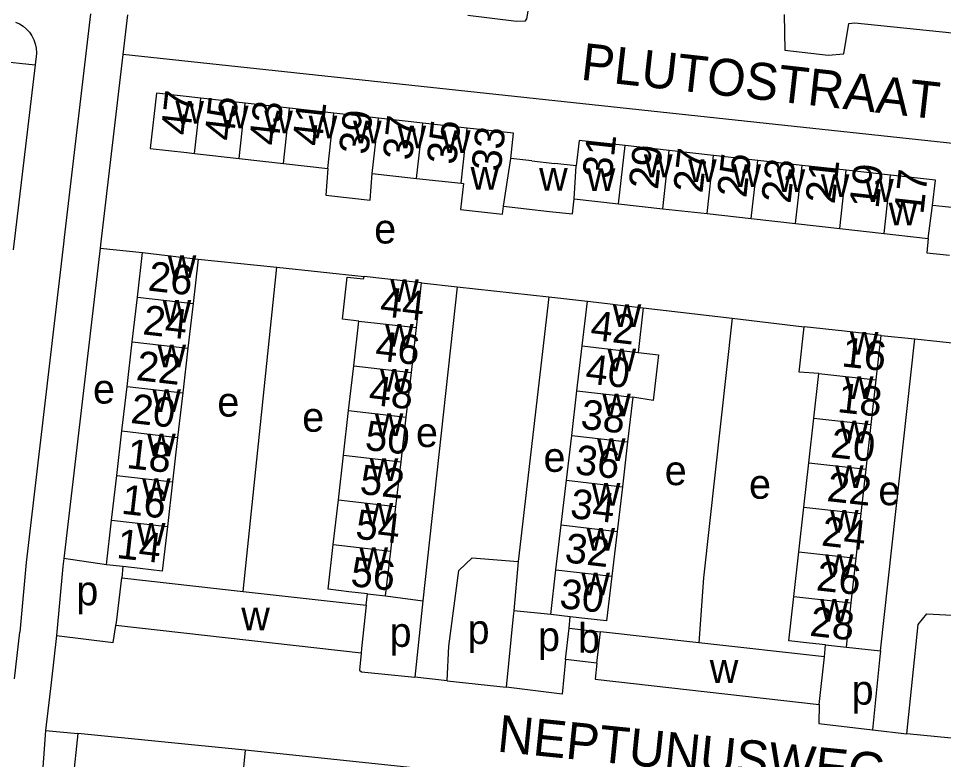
# Model space of a CAD drawing. Extents: x 161936 to 163647, y 386450 to 388633.
# Drawn here: x 162198.4 to 162323.6, y 386565 to 386665.3 of the extents above; entities that cross this region are included whole.
import ezdxf

# ---------------------------------------------------------------- set-up
doc = ezdxf.new("R2010")
doc.units = 0
for name, color, linetype in [('BLT_Basislijn', 7, 'Continuous'), ('BLT_Bebouwing', 7, 'Continuous'), ('BLT_Centroide', 7, 'Continuous'), ('BLT_Huisnummer', 7, 'Continuous'), ('BLT_Huisnummer_ tussenligend', 7, 'Continuous'), ('BLT_Onderverdeling_panden', 7, 'Continuous'), ('BLT_Straatnaam', 7, 'Continuous'), ('BLT_Vlakafsluiter', 7, 'Continuous')]:
    doc.layers.add(name, color=color, linetype=linetype)

msp = doc.modelspace()

# ---------------------------------------------------------------- linework, layer by layer
at = {"layer": 'BLT_Basislijn'}
for p, q in [((162191.95, 386659.97), (162200.69, 386659.08)), ((162200.78, 386659.88), (162200.69, 386659.08)), ((162200.69, 386659.08), (162197.7, 386634.04)), ((162209.49, 386634.24), (162204.56, 386592.23)), ((162209.49, 386634.24), (162215.21, 386633.65)), ((162222.75, 386632.78), (162233.39, 386631.67)), ((162228.85, 386587.78), (162233.39, 386631.67)), ((162233.39, 386631.67), (162245.18, 386630.43)), ((162252.97, 386629.54), (162257.8, 386629.01)), ((162257.8, 386629.01), (162253.13, 386586.5)), ((162257.8, 386629.01), (162270.18, 386627.65)), ((162270.18, 386627.65), (162266.03, 386591.82)), ((162270.18, 386627.65), (162275.4, 386627.07)), ((162282.96, 386626.19), (162294.97, 386624.77)), ((162294.97, 386624.77), (162304.74, 386623.6)), ((162315.05, 386579.76), (162319.69, 386621.96)), ((162315.12, 386622.44), (162319.69, 386621.96)), ((162319.69, 386621.96), (162332.86, 386620.55)), ((162210.35, 386591.39), (162204.56, 386592.23)), ((162266.03, 386591.82), (162265.43, 386585.18)), ((162212.56, 386591.14), (162212.4, 386589.64)), ((162245.48, 386585.91), (162245.64, 386587.46)), ((162248.11, 386587.17), (162253.13, 386586.5)), ((162253.13, 386586.5), (162252.06, 386576.18)), ((162270.44, 386584.67), (162265.43, 386585.18)), ((162272.93, 386582.8), (162273.08, 386584.36)), ((162203.58, 386581.83), (162202.84, 386575.4)), ((162307.46, 386578.92), (162307.62, 386580.54)), ((162310.43, 386580.23), (162315.05, 386579.76)), ((162256.41, 386575.69), (162252.06, 386576.18)), ((162256.41, 386575.69), (162264.42, 386574.81)), ((162206.46, 386568.55), (162201.73, 386524.26)), ((162202.09, 386568.96), (162206.46, 386568.55)), ((162229.09, 386566.3), (162206.46, 386568.55)), ((162313.96, 386569.05), (162318.62, 386568.52)), ((162327.3, 386567.65), (162318.62, 386568.52)), ((162229.09, 386566.3), (162224.79, 386521.59)), ((162253.55, 386563.71), (162229.09, 386566.3))]:
    msp.add_line(p, q, dxfattribs=at)
for points in [[(162259.23, 386665.79), (162265.79, 386664.99), (162267.03, 386665.03), (162267.19, 386665.31), (162267.92, 386669.49)], [(162208.18, 386665.98), (162204.62, 386635.68), (162204.52, 386634.82)], [(162302.02, 386665.88), (162302.09, 386661.04), (162307.96, 386660.37), (162310.07, 386660.56), (162310.77, 386664.67), (162311.6, 386664.74), (162336.61, 386662.2), (162344.45, 386661.09), (162344.44, 386656.52), (162344.64, 386656.31), (162351.31, 386655.6), (162352.59, 386655.74), (162353.35, 386660.21), (162377.29, 386657.78), (162379.02, 386657.51), (162378.94, 386652.33), (162386.65, 386651.03), (162389.18, 386649.42), (162391.15, 386647.64), (162394.34, 386645.97)], [(162198.02, 386664.85), (162198.56, 386664.61), (162199.06, 386664.29), (162199.52, 386663.91), (162199.91, 386663.47), (162200.25, 386662.98), (162200.52, 386662.45), (162200.71, 386661.89), (162200.83, 386661.3), (162200.87, 386660.71), (162200.82, 386660.12), (162200.78, 386659.88)], [(162212.57, 386660.48), (162209.59, 386635.09), (162209.49, 386634.24)], [(162381.51, 386614.78), (162381.67, 386616.3), (162384.07, 386637.9), (162383.62, 386640.46), (162382.44, 386641.67), (162381.08, 386642.1), (162352.59, 386645.46), (162212.57, 386660.48)], [(162204.52, 386634.82), (162199.46, 386591.7), (162198.6, 386582.28)], [(162294.97, 386624.77), (162291.11, 386589.61), (162290.48, 386580.83)], [(162204.56, 386592.23), (162204.44, 386591.18), (162203.58, 386581.83)], [(162256.41, 386575.69), (162256.66, 386580.37), (162258.02, 386590.6), (162259.8, 386592.33), (162266.03, 386591.82)], [(162265.43, 386585.18), (162265.36, 386584.43), (162264.42, 386574.81)], [(162318.62, 386568.52), (162320.13, 386583.29), (162321.33, 386584.76), (162328.97, 386584.33)], [(162203.58, 386581.83), (162211.23, 386580.88), (162211.6, 386583.19)], [(162244.81, 386579.45), (162244.57, 386577.14), (162244.84, 386576.9), (162252.06, 386576.18)], [(162315.05, 386579.76), (162314.96, 386578.99), (162313.96, 386569.05)], [(162272.45, 386578.56), (162271.98, 386573.87), (162264.42, 386574.81)], [(162306.74, 386572.49), (162306.69, 386569.89), (162313.96, 386569.05)], [(162202.09, 386568.96), (162198.8, 386523.45), (162199.46, 386519.34), (162200.96, 386516.89)]]:
    msp.add_lwpolyline(points, dxfattribs=at)
at = {"layer": 'BLT_Bebouwing'}
for p, q in [((162229.11, 386653.87), (162223.1, 386654.54)), ((162235.11, 386653.2), (162229.11, 386653.87)), ((162241.12, 386652.52), (162235.11, 386653.2)), ((162247.13, 386651.85), (162241.12, 386652.52)), ((162253.14, 386651.18), (162247.13, 386651.85)), ((162259.14, 386650.51), (162253.14, 386651.18)), ((162286.48, 386647.47), (162280.49, 386648.14)), ((162222.26, 386647.06), (162228.27, 386646.39)), ((162292.47, 386646.8), (162286.48, 386647.47)), ((162298.45, 386646.13), (162292.47, 386646.8)), ((162228.27, 386646.39), (162234.28, 386645.72)), ((162234.28, 386645.72), (162240.29, 386645.05)), ((162267.89, 386646.08), (162265.03, 386646.4)), ((162267.89, 386646.08), (162271.01, 386645.73)), ((162273.89, 386645.41), (162271.01, 386645.73)), ((162304.44, 386645.46), (162298.45, 386646.13)), ((162246.29, 386644.37), (162252.3, 386643.7)), ((162310.42, 386644.79), (162304.44, 386645.46)), ((162316.41, 386644.12), (162310.42, 386644.79)), ((162252.3, 386643.7), (162258.31, 386643.03)), ((162273.63, 386640.93), (162279.62, 386640.26)), ((162264.04, 386639.93), (162267.16, 386639.58)), ((162267.16, 386639.58), (162270.28, 386639.23)), ((162279.62, 386640.26), (162285.6, 386639.59)), ((162285.6, 386639.59), (162291.59, 386638.92)), ((162325.12, 386639.7), (162322.1, 386640.03)), ((162291.59, 386638.92), (162297.57, 386638.25)), ((162297.57, 386638.25), (162303.56, 386637.59)), ((162303.56, 386637.59), (162309.54, 386636.92)), ((162309.54, 386636.92), (162315.53, 386636.25)), ((162315.53, 386636.25), (162321.51, 386635.58)), ((162214.52, 386627.61), (162215.21, 386633.65)), ((162222.75, 386632.78), (162222.06, 386626.75)), ((162252.28, 386623.49), (162252.97, 386629.54)), ((162213.82, 386621.58), (162214.52, 386627.61)), ((162222.06, 386626.75), (162221.36, 386620.71)), ((162274.69, 386621.02), (162275.4, 386627.07)), ((162282.96, 386626.19), (162282.25, 386620.13)), ((162243.79, 386618.33), (162244.48, 386624.38)), ((162251.59, 386617.43), (162252.28, 386623.49)), ((162314.45, 386616.41), (162315.12, 386622.44)), ((162213.13, 386615.54), (162213.82, 386621.58)), ((162221.36, 386620.71), (162220.66, 386614.68)), ((162273.98, 386614.96), (162274.69, 386621.02)), ((162243.09, 386612.28), (162243.79, 386618.33)), ((162250.89, 386611.38), (162251.59, 386617.43)), ((162306.03, 386611.24), (162306.7, 386617.28)), ((162212.43, 386609.51), (162213.13, 386615.54)), ((162313.78, 386610.38), (162314.45, 386616.41)), ((162220.66, 386614.68), (162219.97, 386608.64)), ((162273.28, 386608.9), (162273.98, 386614.96)), ((162281.54, 386614.08), (162280.83, 386608.02)), ((162242.4, 386606.23), (162243.09, 386612.28)), ((162250.2, 386605.33), (162250.89, 386611.38)), ((162305.36, 386605.21), (162306.03, 386611.24)), ((162211.74, 386603.47), (162212.43, 386609.51)), ((162313.11, 386604.35), (162313.78, 386610.38)), ((162219.97, 386608.64), (162219.27, 386602.6)), ((162272.57, 386602.85), (162273.28, 386608.9)), ((162280.83, 386608.02), (162280.13, 386601.96)), ((162241.71, 386600.18), (162242.4, 386606.23)), ((162249.5, 386599.28), (162250.2, 386605.33)), ((162304.69, 386599.18), (162305.36, 386605.21)), ((162312.44, 386598.32), (162313.11, 386604.35)), ((162211.04, 386597.43), (162211.74, 386603.47)), ((162219.27, 386602.6), (162218.58, 386596.57)), ((162271.86, 386596.79), (162272.57, 386602.85)), ((162280.13, 386601.96), (162279.42, 386595.91)), ((162241.01, 386594.12), (162241.71, 386600.18)), ((162248.81, 386593.23), (162249.5, 386599.28)), ((162304.02, 386593.15), (162304.69, 386599.18)), ((162311.77, 386592.29), (162312.44, 386598.32)), ((162210.35, 386591.39), (162211.04, 386597.43)), ((162271.15, 386590.73), (162271.86, 386596.79)), ((162279.42, 386595.91), (162278.71, 386589.85)), ((162248.11, 386587.17), (162248.81, 386593.23)), ((162303.34, 386587.12), (162304.02, 386593.15)), ((162311.1, 386586.26), (162311.77, 386592.29)), ((162212.56, 386591.14), (162210.35, 386591.39)), ((162270.44, 386584.67), (162271.15, 386590.73)), ((162212.4, 386589.64), (162228.85, 386587.78)), ((162228.85, 386587.78), (162245.48, 386585.91)), ((162245.64, 386587.46), (162248.11, 386587.17)), ((162310.43, 386580.23), (162311.1, 386586.26)), ((162273.08, 386584.36), (162270.44, 386584.67)), ((162244.81, 386579.45), (162211.6, 386583.19)), ((162272.45, 386578.56), (162272.93, 386582.8)), ((162272.93, 386582.8), (162277.18, 386582.32)), ((162290.48, 386580.83), (162277.18, 386582.32)), ((162307.46, 386578.92), (162290.48, 386580.83)), ((162307.62, 386580.54), (162310.43, 386580.23)), ((162276.68, 386578.09), (162272.45, 386578.56)), ((162306.74, 386572.49), (162307.46, 386578.92))]:
    msp.add_line(p, q, dxfattribs=at)
for points in [[(162223.1, 386654.54), (162217.09, 386655.21), (162216.26, 386647.73), (162221.23, 386647.18), (162222.26, 386647.06)], [(162265.03, 386646.4), (162265.41, 386649.81), (162259.14, 386650.51)], [(162280.49, 386648.14), (162274.27, 386648.83), (162273.89, 386645.41)], [(162240.29, 386645.05), (162240.01, 386641.41), (162246.02, 386640.74), (162246.29, 386644.37)], [(162258.31, 386643.03), (162258.62, 386643), (162258.22, 386639.48), (162263.92, 386638.84), (162264.04, 386639.93)], [(162322.1, 386640.03), (162322.48, 386643.44), (162316.41, 386644.12)], [(162270.28, 386639.23), (162273.4, 386638.88), (162273.63, 386640.93)], [(162321.51, 386635.58), (162321.3, 386633.64), (162324.4, 386633.29)], [(162215.21, 386633.65), (162219.73, 386633.13), (162222.75, 386632.78)], [(162244.48, 386624.38), (162242.25, 386624.65), (162242.9, 386630.33), (162245.13, 386630.08), (162245.18, 386630.43)], [(162252.97, 386629.54), (162248.01, 386630.11), (162245.18, 386630.43)], [(162275.4, 386627.07), (162278.12, 386626.76), (162279.88, 386626.55), (162282.96, 386626.19)], [(162306.7, 386617.28), (162304.06, 386617.46), (162304.74, 386623.6)], [(162315.12, 386622.44), (162310.16, 386623), (162304.74, 386623.6)], [(162282.25, 386620.13), (162285.04, 386619.81), (162284.29, 386613.65), (162281.54, 386614.08)], [(162218.58, 386596.57), (162217.88, 386590.53), (162214.92, 386590.87), (162212.56, 386591.14)], [(162245.64, 386587.46), (162243.15, 386587.74), (162240.32, 386588.07), (162241.01, 386594.12)], [(162211.6, 386583.19), (162211.71, 386583.57), (162212.4, 386589.64)], [(162278.71, 386589.85), (162278, 386583.79), (162275.04, 386584.14), (162273.08, 386584.36)], [(162307.62, 386580.54), (162305.46, 386580.78), (162302.67, 386581.09), (162303.34, 386587.12)], [(162245.48, 386585.91), (162244.82, 386580.05), (162244.81, 386579.45)], [(162276.68, 386578.09), (162276.43, 386575.9), (162306.74, 386572.49)]]:
    msp.add_lwpolyline(points, dxfattribs=at)
at = {"layer": 'BLT_Onderverdeling_panden'}
for p, q in [((162222.26, 386647.06), (162223.1, 386654.54)), ((162228.27, 386646.39), (162229.11, 386653.87)), ((162234.28, 386645.72), (162235.11, 386653.2)), ((162240.29, 386645.05), (162241.12, 386652.52)), ((162246.29, 386644.37), (162247.13, 386651.85)), ((162252.3, 386643.7), (162253.14, 386651.18)), ((162258.31, 386643.03), (162259.14, 386650.51)), ((162279.62, 386640.26), (162280.49, 386648.14)), ((162285.6, 386639.59), (162286.48, 386647.47)), ((162291.59, 386638.92), (162292.47, 386646.8)), ((162264.04, 386639.93), (162265.03, 386646.4)), ((162297.57, 386638.25), (162298.45, 386646.13)), ((162273.63, 386640.93), (162273.89, 386645.41)), ((162303.56, 386637.59), (162304.44, 386645.46)), ((162309.54, 386636.92), (162310.42, 386644.79)), ((162315.53, 386636.25), (162316.41, 386644.12)), ((162321.51, 386635.58), (162322.1, 386640.03)), ((162214.52, 386627.61), (162222.06, 386626.75)), ((162244.48, 386624.38), (162252.28, 386623.49)), ((162213.82, 386621.58), (162221.36, 386620.71)), ((162274.69, 386621.02), (162282.25, 386620.13)), ((162243.79, 386618.33), (162251.59, 386617.43)), ((162306.7, 386617.28), (162314.45, 386616.41)), ((162213.13, 386615.54), (162220.66, 386614.68)), ((162273.98, 386614.96), (162281.54, 386614.08)), ((162243.09, 386612.28), (162250.89, 386611.38)), ((162306.03, 386611.24), (162313.78, 386610.38)), ((162212.43, 386609.51), (162219.97, 386608.64)), ((162273.28, 386608.9), (162280.83, 386608.02)), ((162242.4, 386606.23), (162250.2, 386605.33)), ((162305.36, 386605.21), (162313.11, 386604.35)), ((162211.74, 386603.47), (162219.27, 386602.6)), ((162272.57, 386602.85), (162280.13, 386601.96)), ((162241.71, 386600.18), (162249.5, 386599.28)), ((162304.69, 386599.18), (162312.44, 386598.32)), ((162211.04, 386597.43), (162218.58, 386596.57)), ((162271.86, 386596.79), (162279.42, 386595.91)), ((162241.01, 386594.12), (162248.81, 386593.23)), ((162304.02, 386593.15), (162311.77, 386592.29)), ((162271.15, 386590.73), (162278.71, 386589.85)), ((162303.34, 386587.12), (162311.1, 386586.26)), ((162276.68, 386578.09), (162277.18, 386582.32))]:
    msp.add_line(p, q, dxfattribs=at)
at = {"layer": 'BLT_Vlakafsluiter'}
for p, q in [((162213.2, 386665.83), (162212.57, 386660.48)), ((162197.9, 386575.94), (162198.6, 386582.28)), ((162202.84, 386575.4), (162202.09, 386568.96))]:
    msp.add_line(p, q, dxfattribs=at)

# ---------------------------------------------------------------- texts
at = {"layer": 'BLT_Centroide'}
for s, p in [('w', (162219.67, 386651.12)), ('w', (162225.69, 386650.47)), ('w', (162231.69, 386649.78)), ('w', (162237.7, 386649.12)), ('w', (162243.7, 386648.44)), ('w', (162249.72, 386647.78)), ('w', (162255.72, 386647.11)), ('w', (162283.05, 386643.86)), ('w', (162289.03, 386643.2)), ('w', (162295.02, 386642.52)), ('w', (162259.59, 386642.17)), ('w', (162268.87, 386642.03)), ('w', (162275.31, 386641.98)), ('w', (162301, 386641.86)), ('w', (162306.98, 386641.19)), ('w', (162312.98, 386640.52)), ('w', (162316.15, 386637.35)), ('e', (162246.56, 386634.88)), ('w', (162218.63, 386630.19)), ('w', (162248.73, 386626.97)), ('w', (162217.94, 386624.16)), ('w', (162278.83, 386623.59)), ('w', (162248.03, 386620.91)), ('w', (162310.91, 386619.84)), ('w', (162217.24, 386618.12)), ('w', (162278.12, 386617.56)), ('w', (162247.34, 386614.84)), ('w', (162310.24, 386613.81)), ('e', (162208.52, 386613.21)), ('w', (162216.55, 386612.09)), ('e', (162225.34, 386611.45)), ('w', (162277.41, 386611.5)), ('e', (162236.82, 386609.4)), ('w', (162246.64, 386608.81)), ('e', (162252.21, 386607.33)), ('w', (162309.57, 386607.81)), ('w', (162215.85, 386606.06)), ('w', (162276.7, 386605.44)), ('e', (162269.46, 386603.97)), ('w', (162245.95, 386602.75)), ('e', (162285.86, 386602.17)), ('w', (162308.9, 386601.78)), ('w', (162215.16, 386600.03)), ('e', (162297.26, 386600.33)), ('w', (162275.99, 386599.38)), ('e', (162314.76, 386599.45)), ('w', (162245.26, 386596.69)), ('w', (162308.23, 386595.75)), ('w', (162214.46, 386593.97)), ('w', (162275.28, 386593.31)), ('w', (162244.56, 386590.66)), ('w', (162307.55, 386589.72)), ('w', (162274.58, 386587.25)), ('p', (162206.26, 386585.91)), ('w', (162306.88, 386583.69)), ('w', (162228.58, 386582.53)), ('p', (162248.64, 386580.28)), ('p', (162259.19, 386580.67)), ('b', (162274.14, 386579.48)), ('p', (162268.72, 386579.71)), ('w', (162291.95, 386575.41)), ('p', (162311.14, 386572.46))]:
    msp.add_text(s, height=4, dxfattribs=at).set_placement(p)
at = {"layer": 'BLT_Huisnummer'}
for s, rotation, p in [('47', 83.6211, (162221.64, 386649.42)), ('41', 83.6211, (162239.44, 386647.97)), ('37', 83.6203, (162251.66, 386646.04)), ('33', 83.6318, (162263.66, 386644.54)), ('29', 83.6295, (162284.93, 386642.09)), ('25', 83.6279, (162296.89, 386640.98)), ('21', 83.6262, (162308.84, 386640.14)), ('17', 83.6205, (162320.84, 386638.74)), ('26', 353.4305, (162215.85, 386628.53)), ('44', 353.4599, (162247.22, 386625.08)), ('42', 353.3364, (162275.69, 386621.87)), ('16', 353.6497, (162309.68, 386618.26)), ('22', 353.4305, (162214.25, 386616.41)), ('48', 353.4526, (162245.71, 386613.09)), ('38', 353.3364, (162274.37, 386609.84)), ('20', 353.6501, (162308.18, 386605.97)), ('18', 353.4287, (162212.95, 386604.5)), ('52', 353.4526, (162244.5, 386601.01)), ('34', 353.3372, (162272.96, 386597.75)), ('24', 353.6501, (162306.95, 386594.01)), ('14', 353.4283, (162211.6, 386592.32)), ('56', 353.4511, (162243.25, 386588.53)), ('30', 353.3328, (162271.51, 386585.56)), ('28', 353.6508, (162305.37, 386581.8))]:
    msp.add_text(s, height=4, rotation=rotation, dxfattribs=at).set_placement(p)
at = {"layer": 'BLT_Huisnummer_ tussenligend'}
for s, rotation, p in [('45', 83.6211, (162227.53, 386648.68)), ('43', 83.6211, (162233.59, 386648.04)), ('39', 83.6203, (162245.73, 386646.82)), ('35', 83.6318, (162257.61, 386645.45)), ('31', 83.6295, (162278.67, 386643.57)), ('27', 83.6279, (162290.96, 386641.61)), ('23', 83.6262, (162302.87, 386640.21)), ('19', 83.6205, (162314.78, 386639.52)), ('24', 353.4305, (162215.14, 386622.6)), ('46', 353.4599, (162246.58, 386619.09)), ('40', 353.3364, (162275.01, 386615.97)), ('18', 353.6497, (162309.11, 386612.07)), ('20', 353.4287, (162213.5, 386610.6)), ('50', 353.4526, (162245.19, 386606.97)), ('36', 353.3372, (162273.6, 386603.69)), ('22', 353.6501, (162307.68, 386600.03)), ('16', 353.4283, (162212.24, 386598.32)), ('54', 353.4526, (162243.91, 386594.95)), ('32', 353.3328, (162272.23, 386591.75)), ('26', 353.6501, (162306.25, 386587.95))]:
    msp.add_text(s, height=4, rotation=rotation, dxfattribs=at).set_placement(p)
at = {"layer": 'BLT_Straatnaam'}
for s, height, rotation, p in [('PLUTOSTRAAT', 5, 353.6408, (162274.39, 386657.07)), ('NEPTUNUSWEG', 4.9999, 354.2204, (162263.09, 386566.12))]:
    msp.add_text(s, height=height, rotation=rotation, dxfattribs=at).set_placement(p)

doc.saveas('drawing.dxf')
